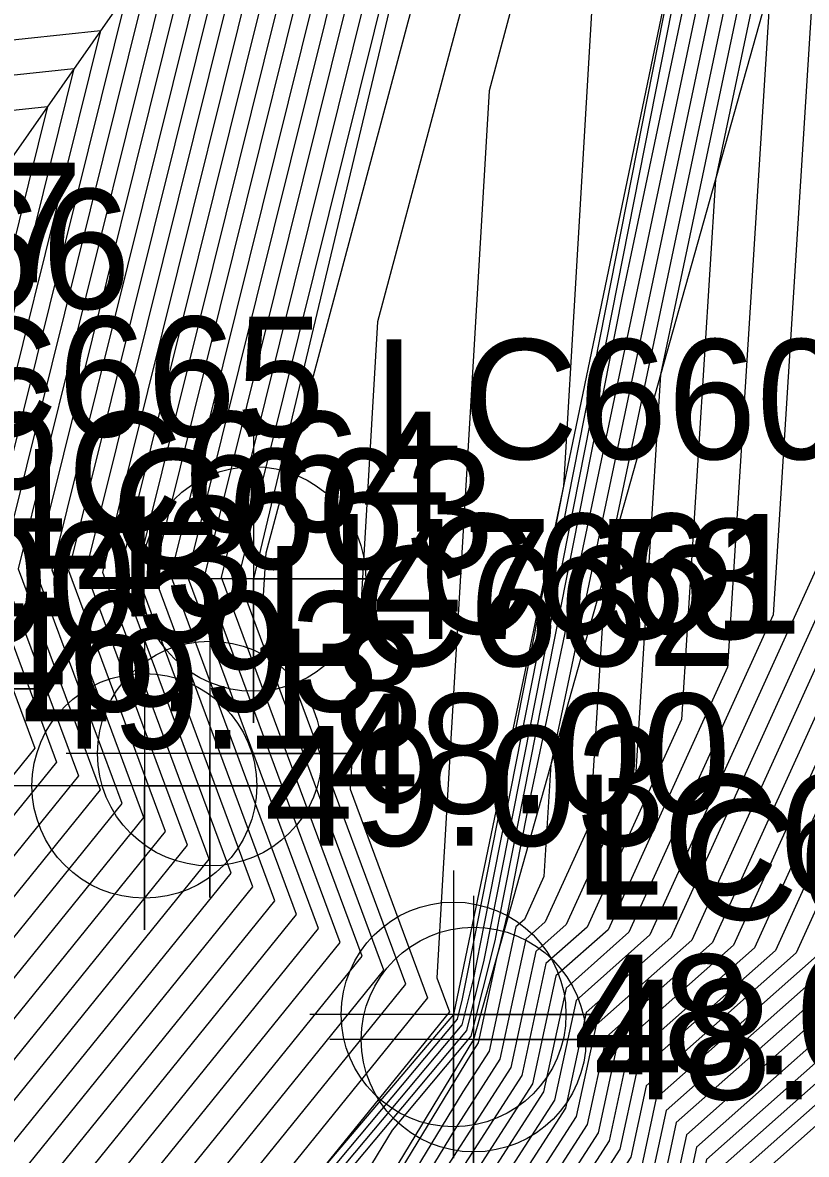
# Model space of a CAD drawing. Extents: x 2188792 to 2191981, y 386090 to 389710.
# Drawn here: x 2190414.79 to 2190431.13, y 388067.89 to 388091.5 of the extents above; entities that cross this region are included whole.
import ezdxf

# ---------------------------------------------------------------- set-up
doc = ezdxf.new("R2010")
doc.units = 0
for name, color, linetype in [('DTM Contours Major', 7, 'Continuous'), ('DTM Contours Minor', 7, 'Continuous'), ('Exist DTM Breakline', 7, 'Continuous'), ('Exist DTM Breakline Cogo Comment', 7, 'Continuous'), ('Exist DTM Breakline Cogo Elevation', 7, 'Continuous'), ('Exist DTM Breakline Cogo Number', 7, 'Continuous'), ('Exist DTM Breakline Cogo Point CELL', 7, 'Continuous'), ('Exist DTM Breakline Underwater', 7, 'Continuous'), ('Exist DTM Breakline Underwater Cogo Elevation', 7, 'Continuous'), ('Exist DTM Breakline Underwater Cogo Number', 7, 'Continuous'), ('Exist DTM Breakline Underwater Cogo Point CELL', 7, 'Continuous'), ('Exist DTM Drainline', 7, 'Continuous'), ('Exist DTM Drainline Cogo Elevation', 7, 'Continuous'), ('Exist DTM Drainline Cogo Number', 7, 'Continuous'), ('Exist DTM Drainline Cogo Point CELL', 7, 'Continuous')]:
    doc.layers.add(name, color=color, linetype=linetype)

msp = doc.modelspace()

# ---------------------------------------------------------------- linework, layer by layer
at = {"layer": 'DTM Contours Major'}
for points in [[(2190456.968, 388143.272), (2190452.843, 388136.612), (2190448.441, 388130.281), (2190451.372, 388127.134), (2190450.636, 388125.986), (2190446.734, 388119.054), (2190446.581, 388113.115), (2190446.646, 388109.553), (2190445.806, 388106.86), (2190443.995, 388100.056), (2190443.035, 388098.079), (2190442.897, 388090.083), (2190442.374, 388089.388), (2190441.35, 388088.053), (2190440.354, 388086.755), (2190433.538, 388071.769), (2190429.048, 388067.787), (2190428.836, 388066.808), (2190420.919, 388054.511)], [(2190435.202, 388138.489), (2190434.959, 388136.235), (2190436.515, 388137.557), (2190436.689, 388136.94), (2190441.886, 388131.377), (2190446.32, 388126.618), (2190443.336, 388121.966), (2190442.151, 388119.859), (2190441.922, 388111.011), (2190441.94, 388110.029), (2190441.708, 388109.287), (2190440.149, 388103.43), (2190439.4, 388100.364), (2190439.225, 388091.696), (2190439.053, 388088.958), (2190431.357, 388072.039), (2190428.002, 388069.063), (2190427.699, 388067.66), (2190421.721, 388058.375), (2190415.758, 388048.564)], [(2190390.571, 388100.635), (2190400.954, 388104.132), (2190409.856, 388111.929), (2190409.852, 388111.956), (2190409.879, 388111.956), (2190409.915, 388111.97), (2190419.287, 388116.844), (2190426.763, 388127.168), (2190427.354, 388128.28), (2190435.764, 388135.426), (2190438.316, 388126.394), (2190438.117, 388125.95), (2190433.674, 388107.178), (2190432.375, 388101.76), (2190430.381, 388092.294), (2190429.486, 388078.052), (2190426.995, 388072.577), (2190425.91, 388071.614), (2190425.423, 388069.364), (2190423.324, 388066.104), (2190413.425, 388049.816)], [(2190391.476, 388096.928), (2190392.721, 388097.046), (2190401.504, 388100.003), (2190408.638, 388106.253), (2190413.954, 388108.694), (2190415.139, 388109.31), (2190427.94, 388126.987), (2190428.951, 388128.891), (2190435.389, 388134.36), (2190437.342, 388127.447), (2190436.757, 388126.139), (2190435.088, 388119.085), (2190430.975, 388101.927), (2190425.332, 388075.137), (2190424.875, 388072.827), (2190424.86, 388072.748), (2190424.662, 388071.956), (2190424.285, 388070.216), (2190424.126, 388069.969), (2190412.259, 388050.442)], [(2190435.125, 388126.31), (2190431.061, 388109.536), (2190427.977, 388103.038), (2190424.513, 388090.077), (2190423.543, 388073.618), (2190423.423, 388071.574), (2190423.686, 388070.867), (2190420.976, 388067.517), (2190410.954, 388055.558)], [(2190436.504, 388110.737), (2190436.335, 388105.647), (2190435.253, 388101.221), (2190435.192, 388098.188), (2190434.269, 388083.505), (2190429.176, 388072.308), (2190426.956, 388070.339), (2190426.561, 388068.512), (2190422.523, 388062.24), (2190414.592, 388049.19)], [(2190389.403, 388051.03), (2190390.546, 388061.32), (2190405.938, 388058.094), (2190408.487, 388056.338), (2190421.41, 388072.313), (2190418.581, 388079.939), (2190424.171, 388102.439), (2190413.092, 388101.258), (2190409.964, 388096.516), (2190409.288, 388096.296), (2190406.15, 388094.855), (2190402.602, 388091.747), (2190398.235, 388090.276), (2190394.324, 388089.907), (2190383.771, 388098.913), (2190380.078, 388100.55), (2190376.015, 388102.35), (2190374.063, 388104.003), (2190369.711, 388105.868), (2190364.878, 388107.94), (2190363.214, 388108.131), (2190345.583, 388100.851), (2190345.707, 388099.826), (2190341.932, 388095.641)], [(2190418.628, 388094.507), (2190411.53, 388093.75), (2190405.032, 388083.897), (2190403.826, 388083.505), (2190403.617, 388083.494), (2190397.172, 388082.886), (2190379.428, 388098.03), (2190377.825, 388098.74), (2190376.063, 388099.521), (2190372.447, 388102.583), (2190370.533, 388103.404), (2190368.408, 388104.314), (2190367.676, 388104.399), (2190359.924, 388101.197), (2190360.432, 388097.003), (2190360.661, 388096.797), (2190369.638, 388084.566), (2190383, 388075.664), (2190385.522, 388073.984), (2190399.86, 388070.979), (2190408.58, 388064.972), (2190416.859, 388075.207), (2190415.046, 388080.092), (2190418.628, 388094.507)], [(2190369.571, 388071.521), (2190402.899, 388064.536), (2190408.534, 388060.655), (2190419.134, 388073.76), (2190416.814, 388080.015), (2190421.4, 388098.473), (2190412.311, 388097.504), (2190407.498, 388090.206), (2190406.458, 388089.868), (2190404.906, 388089.155), (2190403.152, 388087.618), (2190400.992, 388086.891), (2190395.748, 388086.396), (2190381.6, 388098.472)], [(2190398.54, 388076.237), (2190405.712, 388082.358), (2190410.749, 388089.996), (2190415.856, 388090.541), (2190413.279, 388080.168), (2190414.583, 388076.653), (2190408.626, 388069.289), (2190398.54, 388076.237)]]:
    msp.add_lwpolyline(points, dxfattribs=at)
at = {"layer": 'DTM Contours Minor'}
for points in [[(2190444.217, 388149.422), (2190440.213, 388135.495), (2190440.365, 388135.379), (2190442.713, 388132.865), (2190448.341, 388126.825), (2190446.256, 388123.574), (2190443.984, 388119.537), (2190443.785, 388111.852), (2190443.822, 388109.838), (2190443.347, 388108.316), (2190441.179, 388100.168), (2190440.922, 388099.639), (2190440.758, 388090.18), (2190440.642, 388090.026), (2190440.415, 388089.731), (2190440.195, 388089.443), (2190432.23, 388071.931), (2190428.42, 388068.553), (2190428.154, 388067.32), (2190421.4, 388056.83), (2190416.225, 388048.314)], [(2190450.346, 388146.878), (2190443.287, 388135.369), (2190442.861, 388133.889), (2190442.877, 388133.876), (2190443.127, 388133.609), (2190449.351, 388126.928), (2190447.716, 388124.378), (2190444.901, 388119.376), (2190444.717, 388112.273), (2190444.764, 388109.743), (2190444.167, 388107.831), (2190442.118, 388100.131), (2190441.626, 388099.119), (2190441.471, 388090.148), (2190441.22, 388089.814), (2190440.727, 388089.171), (2190440.248, 388088.547), (2190432.666, 388071.877), (2190428.629, 388068.298), (2190428.381, 388067.149), (2190421.24, 388056.057), (2190416.458, 388048.188)], [(2190452.729, 388142.29), (2190445.642, 388132.097), (2190450.362, 388127.031), (2190449.176, 388125.182), (2190445.817, 388119.215), (2190445.649, 388112.694), (2190445.705, 388109.648), (2190444.987, 388107.346), (2190443.056, 388100.093), (2190442.331, 388098.599), (2190442.184, 388090.115), (2190441.797, 388089.601), (2190441.039, 388088.612), (2190440.301, 388087.651), (2190433.102, 388071.823), (2190428.839, 388068.042), (2190428.609, 388066.979), (2190421.08, 388055.284)], [(2190459.646, 388141.733), (2190452.956, 388130.934), (2190451.24, 388128.465), (2190452.383, 388127.237), (2190452.096, 388126.789), (2190447.651, 388118.893), (2190447.512, 388113.536), (2190447.587, 388109.457), (2190446.626, 388106.375), (2190444.934, 388100.018), (2190443.74, 388097.56), (2190443.61, 388090.05), (2190442.952, 388089.175), (2190441.662, 388087.494), (2190440.407, 388085.858), (2190433.974, 388071.715), (2190429.257, 388067.532), (2190429.064, 388066.638), (2190420.759, 388053.738)], [(2190438.719, 388141.118), (2190437.564, 388137.101), (2190437.853, 388136.881), (2190442.3, 388132.121), (2190447.33, 388126.722), (2190444.796, 388122.77), (2190443.067, 388119.698), (2190442.853, 388111.432), (2190442.881, 388109.934), (2190442.528, 388108.802), (2190440.24, 388100.205), (2190440.217, 388100.159), (2190440.149, 388096.229), (2190440.032, 388090.398), (2190440.01, 388090.049), (2190431.793, 388071.985), (2190428.211, 388068.808), (2190427.926, 388067.49), (2190421.561, 388057.603), (2190415.991, 388048.439)], [(2190432.401, 388140.211), (2190431.653, 388133.277), (2190436.44, 388137.344), (2190436.976, 388135.447), (2190441.473, 388130.633), (2190445.309, 388126.515), (2190441.876, 388121.162), (2190441.234, 388120.02), (2190440.99, 388110.59), (2190440.998, 388110.124), (2190440.889, 388109.772), (2190440.149, 388106.995), (2190438.571, 388100.535), (2190438.418, 388092.994), (2190438.096, 388087.868), (2190430.921, 388072.092), (2190427.793, 388069.318), (2190427.471, 388067.831), (2190421.881, 388059.148), (2190415.525, 388048.689)], [(2190462.324, 388140.195), (2190455.121, 388128.567), (2190453.229, 388127.055), (2190453.158, 388126.887), (2190448.568, 388118.732), (2190448.444, 388113.957), (2190448.529, 388109.362), (2190447.445, 388105.89), (2190445.873, 388099.981), (2190444.444, 388097.04), (2190444.323, 388090.018), (2190443.529, 388088.962), (2190441.973, 388086.934), (2190440.46, 388084.962), (2190434.411, 388071.661), (2190429.466, 388067.277), (2190429.291, 388066.468), (2190420.599, 388052.965)], [(2190465.002, 388138.656), (2190460.923, 388132.072), (2190453.782, 388126.367), (2190453.515, 388125.732), (2190449.484, 388118.571), (2190449.376, 388114.378), (2190449.47, 388109.267), (2190448.265, 388105.404), (2190446.812, 388099.943), (2190445.149, 388096.52), (2190445.036, 388089.985), (2190444.107, 388088.749), (2190442.285, 388086.375), (2190440.513, 388084.066), (2190434.847, 388071.608), (2190429.676, 388067.022), (2190429.519, 388066.297), (2190420.438, 388052.192)], [(2190390.145, 388113.89), (2190393.172, 388103.236), (2190400.735, 388105.783), (2190407.218, 388111.462), (2190406.737, 388114.604), (2190409.967, 388114.681), (2190414.244, 388116.372), (2190420.946, 388119.858), (2190426.293, 388127.241), (2190426.715, 388128.036), (2190435.914, 388135.852), (2190438.705, 388125.973), (2190438.661, 388125.874), (2190433.108, 388102.416), (2190432.935, 388101.693), (2190432.669, 388100.43), (2190431.399, 388080.234), (2190427.868, 388072.47), (2190426.328, 388071.104), (2190425.878, 388069.024), (2190423.004, 388064.559), (2190413.892, 388049.565)], [(2190391.871, 388101.936), (2190400.844, 388104.957), (2190408.537, 388111.696), (2190408.294, 388113.28), (2190409.923, 388113.319), (2190412.079, 388114.171), (2190420.116, 388118.351), (2190426.528, 388127.205), (2190427.034, 388128.158), (2190435.839, 388135.639), (2190438.51, 388126.184), (2190438.389, 388125.912), (2190433.391, 388104.797), (2190432.655, 388101.726), (2190431.525, 388096.362), (2190430.442, 388079.143), (2190427.432, 388072.523), (2190426.119, 388071.359), (2190425.651, 388069.194), (2190423.164, 388065.332), (2190413.658, 388049.691)], [(2190390.515, 388099.754), (2190401.064, 388103.306), (2190409.633, 388110.813), (2190410.682, 388111.294), (2190418.457, 388115.337), (2190426.999, 388127.132), (2190427.673, 388128.402), (2190435.689, 388135.213), (2190438.121, 388126.605), (2190437.845, 388125.988), (2190433.956, 388109.56), (2190432.095, 388101.793), (2190429.237, 388088.227), (2190428.529, 388076.962), (2190426.559, 388072.631), (2190425.7, 388071.87), (2190425.196, 388069.535), (2190423.485, 388066.877), (2190413.192, 388049.941)], [(2190391.067, 388099.077), (2190401.174, 388102.48), (2190409.385, 388109.673), (2190411.5, 388110.644), (2190417.628, 388113.83), (2190427.234, 388127.096), (2190427.993, 388128.524), (2190435.614, 388135), (2190437.926, 388126.815), (2190437.573, 388126.026), (2190434.239, 388111.941), (2190431.815, 388101.826), (2190428.093, 388084.159), (2190427.572, 388075.871), (2190426.123, 388072.685), (2190425.491, 388072.125), (2190424.968, 388069.705), (2190423.645, 388067.65), (2190412.959, 388050.066)], [(2190391.618, 388098.4), (2190401.284, 388101.655), (2190409.136, 388108.533), (2190412.318, 388109.994), (2190416.798, 388112.324), (2190427.469, 388127.059), (2190428.312, 388128.646), (2190435.539, 388134.786), (2190437.731, 388127.026), (2190437.301, 388126.063), (2190434.522, 388114.322), (2190431.535, 388101.86), (2190426.949, 388080.091), (2190426.615, 388074.781), (2190425.687, 388072.739), (2190425.282, 388072.38), (2190424.74, 388069.875), (2190423.805, 388068.423), (2190412.725, 388050.191)], [(2190392.17, 388097.723), (2190401.394, 388100.829), (2190408.887, 388107.393), (2190413.136, 388109.344), (2190415.968, 388110.817), (2190427.705, 388127.023), (2190428.632, 388128.768), (2190435.464, 388134.573), (2190437.537, 388127.237), (2190437.029, 388126.101), (2190434.805, 388116.703), (2190431.255, 388101.893), (2190425.805, 388076.024), (2190425.659, 388073.69), (2190425.251, 388072.793), (2190425.073, 388072.635), (2190424.513, 388070.046), (2190423.966, 388069.196), (2190412.492, 388050.317)], [(2190391.76, 388096.226), (2190393.272, 388096.369), (2190401.614, 388099.178), (2190408.389, 388105.113), (2190414.383, 388107.865), (2190414.404, 388107.872), (2190414.498, 388108.015), (2190414.973, 388108.066), (2190415.545, 388109.51), (2190428.175, 388126.95), (2190429.271, 388129.013), (2190435.314, 388134.147), (2190437.147, 388127.658), (2190436.486, 388126.177), (2190435.37, 388121.466), (2190430.695, 388101.96), (2190427.289, 388085.789), (2190424.721, 388072.787), (2190424.634, 388072.345), (2190424.136, 388070.357), (2190422.492, 388068.394), (2190411.757, 388050.742)], [(2190392.045, 388095.524), (2190393.824, 388095.692), (2190401.723, 388098.352), (2190408.141, 388103.973), (2190413.817, 388106.58), (2190413.91, 388106.61), (2190414.342, 388107.265), (2190416.509, 388107.496), (2190419.122, 388114.088), (2190428.411, 388126.914), (2190429.59, 388129.135), (2190435.239, 388133.934), (2190436.952, 388127.868), (2190436.214, 388126.215), (2190435.653, 388123.847), (2190430.415, 388101.993), (2190429.246, 388096.44), (2190424.567, 388072.748), (2190424.408, 388071.942), (2190424.041, 388070.476), (2190419.607, 388065.185), (2190411.077, 388051.159)], [(2190408.459, 388053.747), (2190422.775, 388071.445), (2190419.806, 388079.448), (2190419.813, 388079.557), (2190419.865, 388080.441), (2190426.127, 388103.868), (2190431.701, 388115.612), (2190434.306, 388126.367), (2190435.407, 388127.641), (2190435.979, 388128.921), (2190434.864, 388132.868), (2190431.187, 388129.745), (2190430.046, 388127.596), (2190430.513, 388126.681), (2190426.358, 388110.117), (2190424.188, 388104.644), (2190413.561, 388103.511), (2190411.444, 388100.301), (2190410.987, 388100.152), (2190406.897, 388098.274), (2190402.273, 388094.224), (2190396.581, 388092.307), (2190393.469, 388092.013), (2190385.075, 388099.178)], [(2190385.509, 388099.267), (2190393.185, 388092.716), (2190396.029, 388092.984), (2190402.163, 388095.049), (2190407.145, 388099.414), (2190411.553, 388101.438), (2190411.937, 388101.563), (2190413.717, 388104.261), (2190422.653, 388105.214), (2190427.577, 388117.638), (2190429.861, 388126.741), (2190429.604, 388127.243), (2190430.868, 388129.623), (2190434.939, 388133.081), (2190436.173, 388128.71), (2190435.54, 388127.293), (2190434.716, 388126.339), (2190431.381, 388112.574), (2190427.052, 388103.453), (2190422.189, 388085.259), (2190421.678, 388076.588), (2190421.615, 388075.511), (2190423.231, 388071.156), (2190408.45, 388052.884)], [(2190435.534, 388126.281), (2190430.741, 388106.498), (2190428.902, 388102.623), (2190426.837, 388094.895), (2190426.067, 388081.826), (2190424.259, 388072.67), (2190423.956, 388071.135), (2190423.851, 388070.714), (2190413.838, 388058.767), (2190409.718, 388051.992)], [(2190435.817, 388125.731), (2190430.422, 388103.46), (2190429.828, 388102.209), (2190429.16, 388099.713), (2190428.912, 388095.492), (2190424.413, 388072.709), (2190424.182, 388071.538), (2190423.946, 388070.595), (2190416.723, 388061.976), (2190410.398, 388051.576)], [(2190438.925, 388125.395), (2190433.916, 388104.01), (2190433.873, 388102.702), (2190433.595, 388101.564), (2190433.579, 388100.784), (2190432.356, 388081.324), (2190428.304, 388072.416), (2190426.537, 388070.849), (2190426.106, 388068.853), (2190422.843, 388063.786), (2190414.125, 388049.44)], [(2190439.179, 388124.319), (2190435.21, 388107.373), (2190435.104, 388104.175), (2190434.424, 388101.393), (2190434.386, 388099.486), (2190433.313, 388082.415), (2190428.74, 388072.362), (2190426.746, 388070.594), (2190426.333, 388068.683), (2190422.683, 388063.013), (2190414.358, 388049.315)], [(2190439.092, 388117.463), (2190438.798, 388108.593), (2190436.912, 388100.878), (2190436.805, 388095.591), (2190436.183, 388085.687), (2190430.049, 388072.2), (2190427.374, 388069.828), (2190427.016, 388068.172), (2190422.202, 388060.694), (2190415.058, 388048.939)], [(2190437.798, 388114.1), (2190437.566, 388107.12), (2190436.083, 388101.05), (2190435.999, 388096.889), (2190435.226, 388084.596), (2190429.613, 388072.254), (2190427.165, 388070.084), (2190426.788, 388068.342), (2190422.362, 388061.467), (2190414.825, 388049.065)], [(2190440.029, 388110.066), (2190437.741, 388100.707), (2190437.612, 388094.293), (2190437.139, 388086.777), (2190430.485, 388072.146), (2190427.583, 388069.573), (2190427.243, 388068.001), (2190422.042, 388059.921), (2190415.292, 388048.814)], [(2190408.469, 388054.611), (2190422.32, 388071.735), (2190419.288, 388079.908), (2190425.28, 388104.026), (2190413.405, 388102.76), (2190410.951, 388099.039), (2190410.421, 388098.867), (2190406.648, 388097.134), (2190402.383, 388093.398), (2190397.132, 388091.63), (2190393.754, 388091.311), (2190384.64, 388099.09), (2190380.529, 388100.912), (2190376.006, 388102.916), (2190374.387, 388104.287), (2190369.547, 388106.361), (2190364.171, 388108.665), (2190362.322, 388108.878), (2190342.715, 388100.781)], [(2190394.013, 388051.451), (2190394.879, 388059.25), (2190406.546, 388056.805), (2190408.478, 388055.474), (2190421.865, 388072.024), (2190418.934, 388079.923), (2190424.726, 388103.233), (2190413.248, 388102.009), (2190410.458, 388097.777), (2190409.855, 388097.581), (2190406.399, 388095.994), (2190402.492, 388092.572), (2190397.684, 388090.953), (2190394.039, 388090.609), (2190384.206, 388099.002), (2190380.304, 388100.731), (2190376.011, 388102.633), (2190374.225, 388104.145), (2190369.629, 388106.115), (2190364.525, 388108.303), (2190362.768, 388108.505), (2190344.149, 388100.816), (2190344.23, 388100.149), (2190340.059, 388095.526)], [(2190386.213, 388063.389), (2190405.33, 388059.382), (2190408.497, 388057.201), (2190420.955, 388072.603), (2190418.227, 388079.954), (2190423.617, 388101.646), (2190412.936, 388100.507), (2190409.471, 388095.254), (2190408.722, 388095.01), (2190405.901, 388093.715), (2190402.712, 388090.921), (2190398.786, 388089.599), (2190394.609, 388089.205), (2190383.337, 388098.825)], [(2190381.879, 388065.458), (2190404.722, 388060.671), (2190408.506, 388058.065), (2190420.5, 388072.892), (2190417.874, 388079.969), (2190423.063, 388100.853), (2190412.78, 388099.757), (2190408.978, 388093.992), (2190408.156, 388093.724), (2190405.652, 388092.575), (2190402.822, 388090.095), (2190399.338, 388088.922), (2190394.894, 388088.503), (2190382.903, 388098.737)], [(2190377.546, 388067.527), (2190404.114, 388061.959), (2190408.515, 388058.928), (2190420.045, 388073.181), (2190417.52, 388079.985), (2190422.508, 388100.06), (2190412.624, 388099.006), (2190408.484, 388092.73), (2190407.59, 388092.439), (2190405.404, 388091.435), (2190402.932, 388089.27), (2190399.889, 388088.245), (2190395.179, 388087.801), (2190382.468, 388098.648)], [(2190373.213, 388069.597), (2190403.506, 388063.248), (2190408.524, 388059.791), (2190419.59, 388073.471), (2190417.167, 388080), (2190421.954, 388099.266), (2190412.467, 388098.255), (2190407.991, 388091.468), (2190407.024, 388091.153), (2190405.155, 388090.295), (2190403.042, 388088.444), (2190400.44, 388087.568), (2190395.463, 388087.099), (2190382.034, 388098.56)], [(2190372.762, 388072.013), (2190402.291, 388065.825), (2190408.543, 388061.518), (2190418.679, 388074.049), (2190416.46, 388080.031), (2190420.845, 388097.68)], [(2190375.952, 388072.506), (2190401.683, 388067.113), (2190408.552, 388062.382), (2190418.224, 388074.339), (2190416.107, 388080.046), (2190420.291, 388096.887)], [(2190379.142, 388072.999), (2190401.075, 388068.402), (2190408.561, 388063.245), (2190417.769, 388074.628), (2190415.753, 388080.061), (2190419.737, 388096.093)], [(2190382.332, 388073.491), (2190400.467, 388069.69), (2190408.571, 388064.108), (2190417.314, 388074.917), (2190415.4, 388080.077), (2190419.182, 388095.3)], [(2190404.766, 388082.98), (2190411.374, 388092.999), (2190418.074, 388093.714), (2190414.693, 388080.107), (2190416.404, 388075.496), (2190408.589, 388065.835), (2190399.252, 388072.267), (2190388.712, 388074.476)], [(2190405.002, 388082.825), (2190411.218, 388092.249), (2190417.519, 388092.92), (2190414.339, 388080.122), (2190415.949, 388075.785), (2190408.598, 388066.699), (2190398.644, 388073.556), (2190391.902, 388074.969)], [(2190405.239, 388082.669), (2190411.061, 388091.498), (2190416.965, 388092.127), (2190413.986, 388080.138), (2190415.494, 388076.075), (2190408.608, 388067.562), (2190398.036, 388074.844), (2190395.093, 388075.461), (2190391.084, 388078.132)], [(2190397.744, 388075.915), (2190405.475, 388082.514), (2190410.905, 388090.747), (2190416.411, 388091.334), (2190413.632, 388080.153), (2190415.038, 388076.364), (2190408.617, 388068.426), (2190397.744, 388075.915)], [(2190399.335, 388076.559), (2190405.948, 388082.203), (2190410.593, 388089.245), (2190415.302, 388089.747), (2190412.926, 388080.184), (2190414.128, 388076.943), (2190408.635, 388070.152), (2190399.335, 388076.559)]]:
    msp.add_lwpolyline(points, dxfattribs=at)
at = {"layer": 'Exist DTM Breakline'}
msp.add_lwpolyline([(2190438.817, 388125.852), (2190433.021, 388101.683), (2190424.192, 388070.286), (2190412.166, 388050.492), (2190381.296, 388010.382)], dxfattribs=at)
at = {"layer": 'Exist DTM Breakline Cogo Point CELL'}
for points in [[(2190412.273, 388080.605), (2190412.273, 388074.605), (2190412.273, 388077.605), (2190415.273, 388077.605), (2190409.273, 388077.605)], [(2190417.325, 388078.578), (2190417.325, 388072.578), (2190417.325, 388075.578), (2190420.325, 388075.578), (2190414.325, 388075.578)], [(2190424.192, 388073.286), (2190424.192, 388067.286), (2190424.192, 388070.286), (2190427.192, 388070.286), (2190421.192, 388070.286)]]:
    msp.add_lwpolyline(points, dxfattribs=at)
for centre in [(2190417.325, 388075.578), (2190424.192, 388070.286)]:
    msp.add_circle(centre, 2.344, dxfattribs=at)
at = {"layer": 'Exist DTM Breakline Underwater'}
msp.add_lwpolyline([(2190435.939, 388126.253), (2190430.269, 388102.011), (2190423.774, 388070.81), (2190408.449, 388052.77), (2190378.747, 388011.938)], dxfattribs=at)
at = {"layer": 'Exist DTM Breakline Underwater Cogo Point CELL'}
for points in [[(2190418.691, 388079.252), (2190418.691, 388073.252), (2190418.691, 388076.252), (2190421.691, 388076.252), (2190415.691, 388076.252)], [(2190423.774, 388073.81), (2190423.774, 388067.81), (2190423.774, 388070.81), (2190426.774, 388070.81), (2190420.774, 388070.81)]]:
    msp.add_lwpolyline(points, dxfattribs=at)
for centre in [(2190418.691, 388076.252), (2190423.774, 388070.81)]:
    msp.add_circle(centre, 2.344, dxfattribs=at)
at = {"layer": 'Exist DTM Drainline'}
msp.add_line((2190425.398, 388104.194), (2190408.745, 388080.365), dxfattribs=at)
msp.add_lwpolyline([(2190432.844, 388126.469), (2190425.398, 388104.194), (2190419.601, 388079.894)], dxfattribs=at)
at = {"layer": 'Exist DTM Drainline Cogo Point CELL'}
msp.add_lwpolyline([(2190419.601, 388082.894), (2190419.601, 388076.894), (2190419.601, 388079.894), (2190422.601, 388079.894), (2190416.601, 388079.894)], dxfattribs=at)
msp.add_circle((2190419.601, 388079.894), 2.344, dxfattribs=at)

# ---------------------------------------------------------------- texts
at = {"layer": 'Exist DTM Breakline Cogo Comment'}
msp.add_text('*EL4005', height=2.5, dxfattribs=at).set_placement((2190406.189, 388078.58))
at = {"layer": 'Exist DTM Breakline Cogo Elevation'}
for s, p in [('49.18', (2190414.773, 388076.355)), ('49.03', (2190419.825, 388074.328)), ('48.92', (2190426.692, 388069.036))]:
    msp.add_text(s, height=2.5, dxfattribs=at).set_placement(p)
at = {"layer": 'Exist DTM Breakline Cogo Number'}
for s, p in [('LC667', (2190406.189, 388086.08)), ('LC663', (2190414.773, 388080.105)), ('LC662', (2190419.825, 388078.078)), ('LC658', (2190426.692, 388072.786))]:
    msp.add_text(s, height=2.5, dxfattribs=at).set_placement(p)
at = {"layer": 'Exist DTM Breakline Underwater Cogo Elevation'}
for s, p in [('44.86', (2190407.192, 388081.778)), ('46.93', (2190413.857, 388077.13)), ('48.00', (2190421.191, 388075.002)), ('48.04', (2190426.274, 388069.56))]:
    msp.add_text(s, height=2.5, dxfattribs=at).set_placement(p)
at = {"layer": 'Exist DTM Breakline Underwater Cogo Number'}
for s, p in [('LC666', (2190407.192, 388085.528)), ('LC664', (2190413.857, 388080.88)), ('LC661', (2190421.191, 388078.752)), ('LC659', (2190426.274, 388073.31))]:
    msp.add_text(s, height=2.5, dxfattribs=at).set_placement(p)
at = {"layer": 'Exist DTM Drainline Cogo Elevation'}
for s, p in [('41.43', (2190411.245, 388079.115)), ('47.58', (2190422.101, 388078.644))]:
    msp.add_text(s, height=2.5, dxfattribs=at).set_placement(p)
at = {"layer": 'Exist DTM Drainline Cogo Number'}
for s, p in [('LC665', (2190411.245, 388082.865)), ('LC660', (2190422.101, 388082.394))]:
    msp.add_text(s, height=2.5, dxfattribs=at).set_placement(p)

doc.saveas('drawing.dxf')
